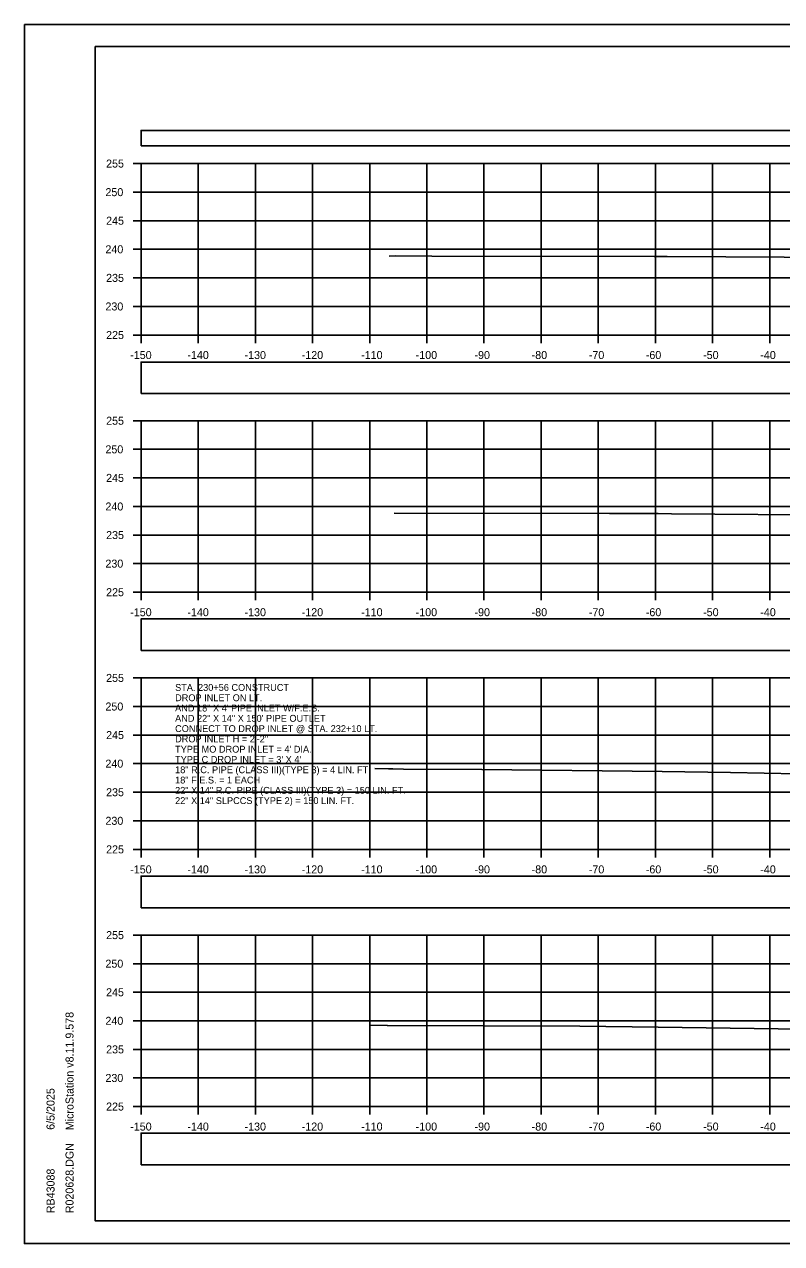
# Model space of a CAD drawing. Extents: x 1369627 to 1374022, y 380035 to 398173.
# Drawn here: x 1371928.1 to 1372060.6, y 387292.3 to 387505.6 of the extents above; entities that cross this region are included whole.
import ezdxf

# ---------------------------------------------------------------- set-up
doc = ezdxf.new("R2010")
doc.units = 0
for name, color, linetype in [('Default', 7, 'Continuous'), ('R_Axis', 7, 'Continuous'), ('R_Axis Annot', 7, 'Continuous'), ('R_Border', 7, 'Continuous'), ('R_Exist Surface', 7, 'Continuous'), ('R_Grid', 7, 'Continuous'), ('R_No Plot', 7, 'Continuous'), ('R_Water Annot', 7, 'Continuous')]:
    doc.layers.add(name, color=color, linetype=linetype)

msp = doc.modelspace()

# ---------------------------------------------------------------- linework, layer by layer
at = {"layer": 'Default'}
for points in [[(1371948.53, 387484.33), (1372248.53, 387484.33), (1372248.53, 387487.04), (1371948.53, 387487.04)], [(1371948.53, 387440.99), (1372248.53, 387440.99), (1372248.53, 387446.51), (1371948.53, 387446.51)], [(1371948.53, 387396.07), (1372248.53, 387396.07), (1372248.53, 387401.59), (1371948.53, 387401.59)], [(1371948.53, 387351.05), (1372248.53, 387351.05), (1372248.53, 387356.57), (1371948.53, 387356.57)], [(1371948.53, 387306.08), (1372248.53, 387306.08), (1372248.53, 387311.6), (1371948.53, 387311.6)]]:
    msp.add_lwpolyline(points, close=True, dxfattribs=at)
at = {"layer": 'R_Axis'}
for p, q in [((1371947.13, 387481.25), (1371948.53, 387481.25)), ((1371948.53, 387451.25), (1371948.53, 387481.25)), ((1371947.13, 387476.25), (1371948.53, 387476.25)), ((1371947.13, 387471.25), (1371948.53, 387471.25)), ((1371947.13, 387466.25), (1371948.53, 387466.25)), ((1371947.13, 387461.25), (1371948.53, 387461.25)), ((1371947.13, 387456.25), (1371948.53, 387456.25)), ((1371947.13, 387451.25), (1371948.53, 387451.25)), ((1371948.53, 387451.25), (1372248.53, 387451.25)), ((1371948.53, 387449.85), (1371948.53, 387451.25)), ((1371958.53, 387449.85), (1371958.53, 387451.25)), ((1371968.53, 387449.85), (1371968.53, 387451.25)), ((1371978.53, 387449.85), (1371978.53, 387451.25)), ((1371988.53, 387449.85), (1371988.53, 387451.25)), ((1371998.53, 387449.85), (1371998.53, 387451.25)), ((1372008.53, 387449.85), (1372008.53, 387451.25)), ((1372018.53, 387449.85), (1372018.53, 387451.25)), ((1372028.53, 387449.85), (1372028.53, 387451.25)), ((1372038.53, 387449.85), (1372038.53, 387451.25)), ((1372048.53, 387449.85), (1372048.53, 387451.25)), ((1372058.53, 387449.85), (1372058.53, 387451.25)), ((1371947.13, 387436.25), (1371948.53, 387436.25)), ((1371948.53, 387406.25), (1371948.53, 387436.25)), ((1371947.13, 387431.25), (1371948.53, 387431.25)), ((1371947.13, 387426.25), (1371948.53, 387426.25)), ((1371947.13, 387421.25), (1371948.53, 387421.25)), ((1371947.13, 387416.25), (1371948.53, 387416.25)), ((1371947.13, 387411.25), (1371948.53, 387411.25)), ((1371947.13, 387406.25), (1371948.53, 387406.25)), ((1371948.53, 387406.25), (1372248.53, 387406.25)), ((1371948.53, 387404.85), (1371948.53, 387406.25)), ((1371958.53, 387404.85), (1371958.53, 387406.25)), ((1371968.53, 387404.85), (1371968.53, 387406.25)), ((1371978.53, 387404.85), (1371978.53, 387406.25)), ((1371988.53, 387404.85), (1371988.53, 387406.25)), ((1371998.53, 387404.85), (1371998.53, 387406.25)), ((1372008.53, 387404.85), (1372008.53, 387406.25)), ((1372018.53, 387404.85), (1372018.53, 387406.25)), ((1372028.53, 387404.85), (1372028.53, 387406.25)), ((1372038.53, 387404.85), (1372038.53, 387406.25)), ((1372048.53, 387404.85), (1372048.53, 387406.25)), ((1372058.53, 387404.85), (1372058.53, 387406.25)), ((1371947.13, 387391.25), (1371948.53, 387391.25)), ((1371948.53, 387361.25), (1371948.53, 387391.25)), ((1371947.13, 387386.25), (1371948.53, 387386.25)), ((1371947.13, 387381.25), (1371948.53, 387381.25)), ((1371947.13, 387376.25), (1371948.53, 387376.25)), ((1371947.13, 387371.25), (1371948.53, 387371.25)), ((1371947.13, 387366.25), (1371948.53, 387366.25)), ((1371947.13, 387361.25), (1371948.53, 387361.25)), ((1371948.53, 387361.25), (1372248.53, 387361.25)), ((1371948.53, 387359.85), (1371948.53, 387361.25)), ((1371958.53, 387359.85), (1371958.53, 387361.25)), ((1371968.53, 387359.85), (1371968.53, 387361.25)), ((1371978.53, 387359.85), (1371978.53, 387361.25)), ((1371988.53, 387359.85), (1371988.53, 387361.25)), ((1371998.53, 387359.85), (1371998.53, 387361.25)), ((1372008.53, 387359.85), (1372008.53, 387361.25)), ((1372018.53, 387359.85), (1372018.53, 387361.25)), ((1372028.53, 387359.85), (1372028.53, 387361.25)), ((1372038.53, 387359.85), (1372038.53, 387361.25)), ((1372048.53, 387359.85), (1372048.53, 387361.25)), ((1372058.53, 387359.85), (1372058.53, 387361.25)), ((1371947.13, 387346.25), (1371948.53, 387346.25)), ((1371948.53, 387316.25), (1371948.53, 387346.25)), ((1371947.13, 387341.25), (1371948.53, 387341.25)), ((1371947.13, 387336.25), (1371948.53, 387336.25)), ((1371947.13, 387331.25), (1371948.53, 387331.25)), ((1371947.13, 387326.25), (1371948.53, 387326.25)), ((1371947.13, 387321.25), (1371948.53, 387321.25)), ((1371947.13, 387316.25), (1371948.53, 387316.25)), ((1371948.53, 387316.25), (1372248.53, 387316.25)), ((1371948.53, 387314.85), (1371948.53, 387316.25)), ((1371958.53, 387314.85), (1371958.53, 387316.25)), ((1371968.53, 387314.85), (1371968.53, 387316.25)), ((1371978.53, 387314.85), (1371978.53, 387316.25)), ((1371988.53, 387314.85), (1371988.53, 387316.25)), ((1371998.53, 387314.85), (1371998.53, 387316.25)), ((1372008.53, 387314.85), (1372008.53, 387316.25)), ((1372018.53, 387314.85), (1372018.53, 387316.25)), ((1372028.53, 387314.85), (1372028.53, 387316.25)), ((1372038.53, 387314.85), (1372038.53, 387316.25)), ((1372048.53, 387314.85), (1372048.53, 387316.25)), ((1372058.53, 387314.85), (1372058.53, 387316.25))]:
    msp.add_line(p, q, dxfattribs=at)
at = {"layer": 'R_Border'}
for p, q in [((1371940.53, 387501.71), (1372256.71, 387501.71)), ((1371940.53, 387296.25), (1371940.53, 387501.71)), ((1371940.53, 387296.25), (1371940.53, 387296.25)), ((1372256.71, 387296.25), (1371940.53, 387296.25))]:
    msp.add_line(p, q, dxfattribs=at)
at = {"layer": 'R_Exist Surface'}
for points in [[(1371991.92, 387465.07), (1371993.02, 387465.08), (1371999.38, 387465.06), (1372038.28, 387464.99), (1372040.6, 387464.98), (1372071.29, 387464.79)], [(1371992.8, 387420.08), (1372030.49, 387420.02), (1372038.98, 387420), (1372041.35, 387419.96), (1372071.58, 387419.75)], [(1371989.41, 387375.4), (1371991.85, 387375.34), (1371992.56, 387375.33), (1371994.43, 387375.28), (1372008.14, 387375.23), (1372039.69, 387374.88), (1372051.67, 387374.71), (1372069.33, 387374.36)], [(1371988.45, 387330.5), (1371991.59, 387330.42), (1371991.6, 387330.42), (1371991.62, 387330.42), (1372025.28, 387330.29), (1372038.99, 387330.14), (1372060.01, 387329.85), (1372070.57, 387329.77)]]:
    msp.add_lwpolyline(points, dxfattribs=at)
at = {"layer": 'R_Grid'}
for p, q in [((1371948.53, 387481.25), (1372248.53, 387481.25)), ((1371948.53, 387451.25), (1371948.53, 387481.25)), ((1371958.53, 387451.25), (1371958.53, 387481.25)), ((1371968.53, 387451.25), (1371968.53, 387481.25)), ((1371978.53, 387451.25), (1371978.53, 387481.25)), ((1371988.53, 387451.25), (1371988.53, 387481.25)), ((1371998.53, 387451.25), (1371998.53, 387481.25)), ((1372008.53, 387451.25), (1372008.53, 387481.25)), ((1372018.53, 387451.25), (1372018.53, 387481.25)), ((1372028.53, 387451.25), (1372028.53, 387481.25)), ((1372038.53, 387451.25), (1372038.53, 387481.25)), ((1372048.53, 387451.25), (1372048.53, 387481.25)), ((1372058.53, 387451.25), (1372058.53, 387481.25)), ((1371948.53, 387476.25), (1372248.53, 387476.25)), ((1371948.53, 387471.25), (1372248.53, 387471.25)), ((1371948.53, 387466.25), (1372248.53, 387466.25)), ((1371948.53, 387461.25), (1372248.53, 387461.25)), ((1371948.53, 387456.25), (1372248.53, 387456.25)), ((1371948.53, 387451.25), (1372248.53, 387451.25)), ((1371948.53, 387436.25), (1372248.53, 387436.25)), ((1371948.53, 387406.25), (1371948.53, 387436.25)), ((1371958.53, 387406.25), (1371958.53, 387436.25)), ((1371968.53, 387406.25), (1371968.53, 387436.25)), ((1371978.53, 387406.25), (1371978.53, 387436.25)), ((1371988.53, 387406.25), (1371988.53, 387436.25)), ((1371998.53, 387406.25), (1371998.53, 387436.25)), ((1372008.53, 387406.25), (1372008.53, 387436.25)), ((1372018.53, 387406.25), (1372018.53, 387436.25)), ((1372028.53, 387406.25), (1372028.53, 387436.25)), ((1372038.53, 387406.25), (1372038.53, 387436.25)), ((1372048.53, 387406.25), (1372048.53, 387436.25)), ((1372058.53, 387406.25), (1372058.53, 387436.25)), ((1371948.53, 387431.25), (1372248.53, 387431.25)), ((1371948.53, 387426.25), (1372248.53, 387426.25)), ((1371948.53, 387421.25), (1372248.53, 387421.25)), ((1371948.53, 387416.25), (1372248.53, 387416.25)), ((1371948.53, 387411.25), (1372248.53, 387411.25)), ((1371948.53, 387406.25), (1372248.53, 387406.25)), ((1371948.53, 387391.25), (1372248.53, 387391.25)), ((1371948.53, 387361.25), (1371948.53, 387391.25)), ((1371958.53, 387361.25), (1371958.53, 387391.25)), ((1371968.53, 387361.25), (1371968.53, 387391.25)), ((1371978.53, 387361.25), (1371978.53, 387391.25)), ((1371988.53, 387361.25), (1371988.53, 387391.25)), ((1371998.53, 387361.25), (1371998.53, 387391.25)), ((1372008.53, 387361.25), (1372008.53, 387391.25)), ((1372018.53, 387361.25), (1372018.53, 387391.25)), ((1372028.53, 387361.25), (1372028.53, 387391.25)), ((1372038.53, 387361.25), (1372038.53, 387391.25)), ((1372048.53, 387361.25), (1372048.53, 387391.25)), ((1372058.53, 387361.25), (1372058.53, 387391.25)), ((1371948.53, 387386.25), (1372248.53, 387386.25)), ((1371948.53, 387381.25), (1372248.53, 387381.25)), ((1371948.53, 387376.25), (1372248.53, 387376.25)), ((1371948.53, 387371.25), (1372248.53, 387371.25)), ((1371948.53, 387366.25), (1372248.53, 387366.25)), ((1371948.53, 387361.25), (1372248.53, 387361.25)), ((1371948.53, 387346.25), (1372248.53, 387346.25)), ((1371948.53, 387316.25), (1371948.53, 387346.25)), ((1371958.53, 387316.25), (1371958.53, 387346.25)), ((1371968.53, 387316.25), (1371968.53, 387346.25)), ((1371978.53, 387316.25), (1371978.53, 387346.25)), ((1371988.53, 387316.25), (1371988.53, 387346.25)), ((1371998.53, 387316.25), (1371998.53, 387346.25)), ((1372008.53, 387316.25), (1372008.53, 387346.25)), ((1372018.53, 387316.25), (1372018.53, 387346.25)), ((1372028.53, 387316.25), (1372028.53, 387346.25)), ((1372038.53, 387316.25), (1372038.53, 387346.25)), ((1372048.53, 387316.25), (1372048.53, 387346.25)), ((1372058.53, 387316.25), (1372058.53, 387346.25)), ((1371948.53, 387341.25), (1372248.53, 387341.25)), ((1371948.53, 387336.25), (1372248.53, 387336.25)), ((1371948.53, 387331.25), (1372248.53, 387331.25)), ((1371948.53, 387326.25), (1372248.53, 387326.25)), ((1371948.53, 387321.25), (1372248.53, 387321.25)), ((1371948.53, 387316.25), (1372248.53, 387316.25))]:
    msp.add_line(p, q, dxfattribs=at)
at = {"layer": 'R_No Plot'}
for p, q in [((1371928.13, 387505.61), (1372261.46, 387505.61)), ((1371928.13, 387292.27), (1372261.46, 387292.27))]:
    msp.add_line(p, q, dxfattribs=at)
for points in [[(1371928.12, 387505.61), (1372261.46, 387505.61), (1372261.46, 387292.27), (1371928.12, 387292.27)], [(1372174.45, 387501.71), (1372194.07, 387501.71), (1372194.07, 387491.83), (1372210.18, 387491.83), (1372233.38, 387491.83), (1372233.38, 387459.16), (1372256.59, 387459.16), (1372256.71, 387296.25), (1371940.53, 387296.25), (1371940.53, 387501.71)]]:
    msp.add_lwpolyline(points, close=True, dxfattribs=at)

# ---------------------------------------------------------------- texts
at = {"layer": 'R_Axis Annot'}
for s, p in [('255', (1371942.42, 387480.55)), ('250', (1371942.3, 387475.55)), ('245', (1371942.42, 387470.55)), ('240', (1371942.3, 387465.55)), ('235', (1371942.42, 387460.55)), ('230', (1371942.3, 387455.55)), ('225', (1371942.42, 387450.55)), ('-150', (1371946.64, 387447.05)), ('-140', (1371956.64, 387447.05)), ('-130', (1371966.64, 387447.05)), ('-120', (1371976.64, 387447.05)), ('-110', (1371987.04, 387447.05)), ('-100', (1371996.58, 387447.05)), ('-90', (1372006.87, 387447.05)), ('-80', (1372016.87, 387447.05)), ('-70', (1372026.87, 387447.05)), ('-60', (1372036.84, 387447.05)), ('-50', (1372046.87, 387447.05)), ('-40', (1372056.87, 387447.05)), ('255', (1371942.42, 387435.55)), ('250', (1371942.3, 387430.55)), ('245', (1371942.42, 387425.55)), ('240', (1371942.3, 387420.55)), ('235', (1371942.42, 387415.55)), ('230', (1371942.3, 387410.55)), ('225', (1371942.42, 387405.55)), ('-150', (1371946.64, 387402.05)), ('-140', (1371956.64, 387402.05)), ('-130', (1371966.64, 387402.05)), ('-120', (1371976.64, 387402.05)), ('-110', (1371987.04, 387402.05)), ('-100', (1371996.58, 387402.05)), ('-90', (1372006.87, 387402.05)), ('-80', (1372016.87, 387402.05)), ('-70', (1372026.87, 387402.05)), ('-60', (1372036.84, 387402.05)), ('-50', (1372046.87, 387402.05)), ('-40', (1372056.87, 387402.05)), ('255', (1371942.42, 387390.55)), ('250', (1371942.3, 387385.55)), ('245', (1371942.42, 387380.55)), ('240', (1371942.3, 387375.55)), ('235', (1371942.42, 387370.55)), ('230', (1371942.3, 387365.55)), ('225', (1371942.42, 387360.55)), ('-150', (1371946.64, 387357.05)), ('-140', (1371956.64, 387357.05)), ('-130', (1371966.64, 387357.05)), ('-120', (1371976.64, 387357.05)), ('-110', (1371987.04, 387357.05)), ('-100', (1371996.58, 387357.05)), ('-90', (1372006.87, 387357.05)), ('-80', (1372016.87, 387357.05)), ('-70', (1372026.87, 387357.05)), ('-60', (1372036.84, 387357.05)), ('-50', (1372046.87, 387357.05)), ('-40', (1372056.87, 387357.05)), ('255', (1371942.42, 387345.55)), ('250', (1371942.3, 387340.55)), ('245', (1371942.42, 387335.55)), ('240', (1371942.3, 387330.55)), ('235', (1371942.42, 387325.55)), ('230', (1371942.3, 387320.55)), ('225', (1371942.42, 387315.55)), ('-150', (1371946.64, 387312.05)), ('-140', (1371956.64, 387312.05)), ('-130', (1371966.64, 387312.05)), ('-120', (1371976.64, 387312.05)), ('-110', (1371987.04, 387312.05)), ('-100', (1371996.58, 387312.05)), ('-90', (1372006.87, 387312.05)), ('-80', (1372016.87, 387312.05)), ('-70', (1372026.87, 387312.05)), ('-60', (1372036.84, 387312.05)), ('-50', (1372046.87, 387312.05)), ('-40', (1372056.87, 387312.05))]:
    msp.add_text(s, height=1.4, dxfattribs=at).set_placement(p)
at = {"layer": 'R_Border'}
for s, p in [('MicroStation v8.11.9.578', (1371936.72, 387312.11)), ('6/5/2025', (1371933.4, 387312.18)), ('R020628.DGN', (1371936.72, 387297.58)), ('RB43088', (1371933.4, 387297.58))]:
    msp.add_text(s, height=1.4, rotation=90, dxfattribs=at).set_placement(p)
at = {"layer": 'R_Water Annot'}
for s, p in [('STA. 230+56 CONSTRUCT', (1371954.49, 387388.98)), ('DROP INLET ON LT.', (1371954.49, 387387.18)), ('AND 18" X 4\' PIPE INLET W/F.E.S.', (1371954.49, 387385.38)), ('AND 22" X 14" X 150\' PIPE OUTLET', (1371954.49, 387383.58)), ('CONNECT TO DROP INLET @ STA. 232+10 LT.', (1371954.49, 387381.78)), ('DROP INLET H = 2\'-2"', (1371954.49, 387379.98)), ("TYPE MO DROP INLET = 4' DIA.", (1371954.49, 387378.18)), ("TYPE C DROP INLET = 3' X 4'", (1371954.49, 387376.38)), ('18" R.C. PIPE (CLASS III)(TYPE 3) = 4 LIN. FT.', (1371954.49, 387374.58)), ('22" X 14" R.C. PIPE (CLASS III)(TYPE 3) = 150 LIN. FT.', (1371954.49, 387370.98)), ('18" F.E.S. = 1 EACH', (1371954.49, 387372.78)), ('22" X 14" SLPCCS (TYPE 2) = 150 LIN. FT.', (1371954.49, 387369.18))]:
    msp.add_text(s, height=1.2, dxfattribs=at).set_placement(p)

doc.saveas('drawing.dxf')
